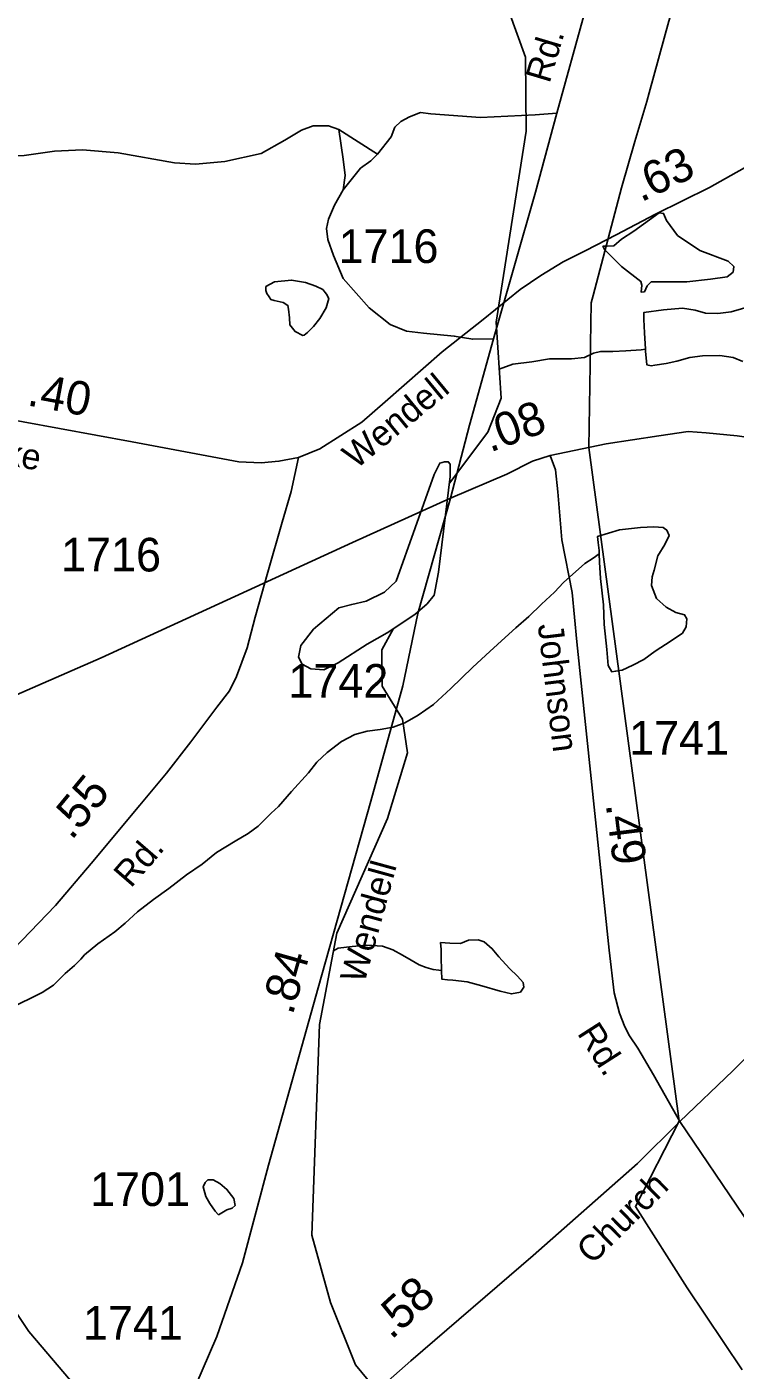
# Model space of a CAD drawing. Extents: x 2169602 to 2449496, y 721995 to 810662.
# Drawn here: x 2434102 to 2436737, y 782463 to 787456 of the extents above; entities that cross this region are included whole.
import ezdxf

# ---------------------------------------------------------------- set-up
doc = ezdxf.new("R2010")
doc.units = 0
doc.layers.add('Default', color=7, linetype='Continuous')

msp = doc.modelspace()

# ---------------------------------------------------------------- linework, layer by layer
at = {"layer": 'Default'}
msp.add_line((2435262.6, 787074.4), (2435406.4, 786983.1), dxfattribs=at)
for points in [[(2435677.9, 785704.1), (2435749.1, 785975.3), (2435837.9, 786296.2), (2435993.5, 786841.6), (2436074, 787135.2), (2436176.9, 787507.9), (2436625.7, 789115.5), (2436800.3, 789734), (2436941.7, 790250.1), (2437021.2, 790539.8), (2437032, 790572)], [(2435673.5, 785759.9), (2435817.3, 785949.4), (2435866.3, 786076.4), (2435847.4, 786358.8), (2435959.4, 787068.4), (2435957.3, 787343.9), (2435864.4, 787601.7), (2435878.4, 787909.8), (2435936.4, 788033.2), (2436068.5, 788142), (2436750.5, 788406.9), (2436990.4, 788549.6), (2437230.3, 788794), (2437462.4, 788936.9), (2437596.3, 788937.4), (2437803.2, 788877.6)], [(2436738.4, 788301.1), (2436684.1, 788111.1), (2436490.5, 787477.1), (2436416.7, 787210.9), (2436408.1, 787179.4), (2436364.2, 787029.8), (2436313.5, 786857.6), (2436209.2, 786458.2), (2436200.7, 786430.3), (2436193, 785892.4), (2436529.2, 783388.4), (2436366, 783071.5), (2436558.2, 782768.8), (2436762.8, 782464.2)], [(2437924.7, 787583), (2437869.8, 787564.5), (2437864.3, 787568.1), (2437818.4, 787539.4), (2437743.3, 787494.6), (2437610.1, 787403.6), (2436641.9, 786859.2), (2436440.9, 786759.7), (2436294.6, 786683.9), (2436181.9, 786625.2), (2436096.9, 786582.4), (2436014.5, 786532.3), (2435937.4, 786479.6), (2435798.9, 786368.9), (2435646.7, 786248.9), (2435435.1, 786063), (2435348.1, 785986.6), (2435191.9, 785888.4), (2435112.2, 785855.4)], [(2435406.4, 786983.1), (2435456.5, 787047), (2435470.2, 787083.5), (2435493.1, 787104), (2435525, 787122.3), (2435566.1, 787138.3), (2435604.8, 787133.7), (2435789.7, 787120), (2435992.7, 787129.1), (2436074, 787135.2)], [(2433585.7, 787060.7), (2433663.2, 787051.6), (2433809.3, 787012.8), (2433927.9, 786985.4), (2433987.2, 786974), (2434092.2, 786978.6), (2434204, 786994.5), (2434308.9, 786999.1), (2434441.3, 786987.7), (2434651.2, 786951.2), (2434728.7, 786946.6), (2434838.2, 786955.7), (2434972.9, 786985.4), (2435061.8, 787035.6), (2435123.4, 787072.1), (2435166.8, 787088.1), (2435223.8, 787088.1), (2435262.6, 787074.4)], [(2435262.6, 787074.4), (2435278.6, 786964.9), (2435285.4, 786903.3), (2435278.6, 786850.8)], [(2435278.6, 786850.8), (2435342.5, 786930.6), (2435381.3, 786958), (2435406.4, 786983.1)], [(2435278.6, 786850.8), (2435246.6, 786793.7), (2435223.8, 786741.3), (2435217, 786707), (2435221.5, 786666), (2435242.1, 786606.7), (2435278.4, 786521.6), (2435375, 786412.3), (2435453.1, 786349.9), (2435514.5, 786325.5), (2435577, 786317.7), (2435691.6, 786307), (2435760.9, 786295.3), (2435837.9, 786296.2)], [(2436359.6, 786696.7), (2436314.1, 786667.2), (2436285.5, 786642.8), (2436261.1, 786640.8), (2436244.8, 786640.8), (2436250.9, 786628.6), (2436314.1, 786565.5), (2436385.5, 786510.3), (2436389.4, 786496.2), (2436387.4, 786469.8), (2436399.6, 786471.8), (2436409.8, 786494.2), (2436424.1, 786508.5), (2436556.5, 786508.5), (2436644.6, 786518.1), (2436707.2, 786526.8), (2436729.7, 786545.1), (2436731.7, 786565.5), (2436711.3, 786585.8), (2436605.4, 786624.5), (2436522.8, 786681.1), (2436481.1, 786736.5), (2436470.9, 786762.9), (2436454.6, 786765), (2436359.6, 786696.7)], [(2434994.7, 786464.7), (2434990.4, 786476.7), (2434990.6, 786490.9), (2435022.6, 786508.8), (2435086.6, 786515.4), (2435138.5, 786505.9), (2435176.6, 786492), (2435202.6, 786480.3), (2435216.8, 786462.4), (2435224.6, 786446.2), (2435215.1, 786412.4), (2435191.6, 786372.1), (2435167.8, 786342), (2435145.8, 786319.8), (2435133.9, 786309.8), (2435128, 786309.5), (2435099.7, 786323.5), (2435079.8, 786349.3), (2435079.4, 786375.3), (2435074.9, 786407.2), (2435073, 786421.2), (2435054.8, 786431.3), (2435021.2, 786438.8), (2435009.1, 786443.1), (2435003.1, 786452.9), (2434994.7, 786464.7)], [(2436403.8, 786258.7), (2436399.3, 786318.7), (2436397.1, 786368.5), (2436396.7, 786394.5), (2436470.7, 786404.8), (2436540.6, 786411.3), (2436588.6, 786403.7), (2436626.5, 786392.2), (2436672.7, 786390.5), (2436722.5, 786396.8), (2436798.6, 786419)], [(2436403.8, 786258.7), (2436387.6, 786256.3), (2436329.6, 786252.1), (2436282, 786249.6), (2436236.1, 786249.2), (2436210.1, 786243.4), (2436175.8, 786227.1), (2436127.8, 786222.5), (2436046.2, 786221.9), (2435980.2, 786211.6), (2435910.1, 786203.1), (2435859.1, 786184.3)], [(2436766, 786213), (2436729.5, 786227), (2436679.8, 786234.5), (2436615.4, 786234.1), (2436567.9, 786227.9), (2436519.9, 786213.2), (2436479.9, 786205.1), (2436438.1, 786198.8), (2436424.1, 786196.9), (2436408.1, 786200.5), (2436403.6, 786250.6), (2436403.8, 786258.7)], [(2435112.2, 785855.4), (2435039.7, 785841.6), (2434973.1, 785836.3), (2434890.7, 785839.6), (2434493.1, 785913.4), (2434087.9, 785988.6), (2433872.4, 786027.4), (2433728.1, 786049.2), (2433613.4, 786060.4), (2433545.9, 786064.7), (2433437.7, 786049.1), (2433241.6, 786018.9), (2433032.8, 785975.9)], [(2438128, 785742.6), (2438055.5, 785728.7), (2437988.9, 785723.5), (2437906.5, 785726.8), (2437508.9, 785800.5), (2437103.8, 785875.7), (2436888.2, 785914.6), (2436743.9, 785936.4), (2436629.2, 785947.6), (2436561.8, 785951.9), (2436453.5, 785936.3), (2436257.4, 785906), (2436048.6, 785863.1)], [(2435112.2, 785855.4), (2435085.1, 785729.5), (2435051.5, 785615.5), (2434998.8, 785429), (2434951.3, 785261.6), (2434921, 785148.2), (2434882.1, 785042.1), (2434855.8, 784988), (2434808.3, 784927.4), (2434711.4, 784798.2), (2434621.1, 784682.2), (2434522.3, 784562.9), (2434340.4, 784346.1), (2434208.5, 784190.5), (2434020.7, 783995.5), (2433873.1, 783847.8), (2433712.2, 783688.3), (2433515.2, 783500.5)], [(2435676.4, 785784.4), (2435676.5, 785831.2), (2435669.5, 785839.9), (2435655.4, 785839.9), (2435637.9, 785834.7), (2435617.6, 785792.2), (2435476.3, 785396.1), (2435432.9, 785354.9), (2435364.6, 785321.6), (2435310.3, 785309.4), (2435263, 785297.1), (2435168.2, 785217.7), (2435121, 785157.1), (2435112.3, 785113.3), (2435126.3, 785087), (2435157.8, 785069.5), (2435206.9, 785066), (2435260.4, 785092.2), (2435368.1, 785162.3), (2435441.7, 785204.3), (2435545.1, 785272.6), (2435590.6, 785311.1), (2435616.9, 785344.4), (2435633.3, 785429.5), (2435676.4, 785784.4)], [(2436048.6, 785863.1), (2435983.3, 785841.6), (2435887.7, 785793.8), (2435677.9, 785704.1)], [(2436048.6, 785863.1), (2436069.1, 785809.4), (2436076.9, 785727.5), (2436091.6, 785549), (2436130.3, 785353.7), (2436147.4, 785170.5), (2436268, 784024.3), (2436287.1, 783865.5), (2436306.3, 783790.3), (2436326.7, 783738.9), (2436343.2, 783706), (2436374.8, 783659.8), (2436433.5, 783561), (2436531, 783387.6)], [(2438128, 785742.6), (2438101, 785616.7), (2438067.4, 785502.7), (2438014.6, 785316.2), (2437967.2, 785148.7), (2437936.9, 785035.4), (2437898, 784929.3), (2437871.6, 784875.2), (2437824.1, 784814.6), (2437727.3, 784685.4), (2437637, 784569.4), (2437538.1, 784450.1), (2437356.2, 784233.3), (2437224.4, 784077.7), (2437036.5, 783882.6), (2436888.9, 783735), (2436728.1, 783575.5), (2436531, 783387.6)], [(2435677.9, 785704.1), (2435313.7, 785539.7), (2434378.5, 785111), (2433994.1, 784943.4), (2433792.2, 784882.7), (2433598.1, 784818.3), (2433277.1, 784713.9), (2432979.2, 784608)], [(2434176.5, 781561), (2434272, 781670.2), (2434349.4, 781765.8), (2434442.7, 781900), (2434546.2, 782052.7), (2434703.6, 782344.7), (2434808.6, 782588.8), (2434904.4, 782862.6), (2435000.2, 783225.4), (2435185, 783884.8), (2435381.3, 784578.3), (2435499.9, 785007.3), (2435556, 785275.8), (2435677.9, 785704.1)], [(2436474.5, 785591.8), (2436468.5, 785595.5), (2436434.5, 785597.4), (2436384.5, 785594.9), (2436306.6, 785586.4), (2436224.5, 785561.8), (2436227, 785540), (2436230.9, 785510.1), (2436231.5, 785497.9)], [(2436474.5, 785591.8), (2436482.3, 785585.8), (2436490.9, 785565.8), (2436475.1, 785531.7), (2436449.3, 785489.7), (2436435.5, 785437.4), (2436427.7, 785411.5), (2436425.9, 785379.3), (2436444.1, 785331.5), (2436480.6, 785299.7), (2436516.3, 785280), (2436548.7, 785270.3), (2436556.7, 785256.5), (2436555.1, 785226.3), (2436540.9, 785202.5), (2436499.1, 785173.9), (2436439.2, 785135.5), (2436397.6, 785105.3), (2436356.2, 785083.2), (2436316.2, 785064.9), (2436292, 785060.8), (2436278.1, 785058.5), (2436263.9, 785082.5), (2436259.8, 785142.3), (2436249.1, 785234.4), (2436246.5, 785308.2), (2436235.6, 785406), (2436231.7, 785466.2), (2436231.5, 785497.9)], [(2436231.5, 785497.9), (2436209.2, 785481.8), (2436177.4, 785461.4), (2436098, 785391.1), (2436064.4, 785354.8), (2436016.6, 785310.5), (2435969, 785264.2), (2435921.1, 785221.9), (2435867.5, 785173.6), (2435809.9, 785121.1), (2435760.3, 785075), (2435678.7, 784996.5), (2435614.9, 784938), (2435557.3, 784897.6), (2435507.5, 784869.5), (2435464, 784852.9), (2435415.8, 784844.7), (2435368, 784838.2), (2435322.3, 784826), (2435272.3, 784799.5), (2435219, 784759.3), (2435181, 784722.8), (2435149.2, 784683), (2435085.7, 784614.4), (2435037.9, 784558.3), (2435010.2, 784534.1), (2434962.6, 784485.7), (2434924.7, 784457.4), (2434877.1, 784429.3), (2434807.2, 784386.7), (2434753.7, 784344.1), (2434696.1, 784303.7), (2434630.3, 784253.6), (2434572.4, 784212.8), (2434513, 784166.7), (2434467.2, 784124.5), (2434429.5, 784092.1), (2434365.7, 784047.8), (2434316.5, 784007.4), (2434302.2, 783991.2)], [(2435517.3, 782248.9), (2435324.3, 782482.5), (2435231.4, 782714), (2435162.3, 782964.7), (2435190.4, 783748.1), (2435255.4, 784087.9), (2435443.4, 784513.8), (2435517.3, 784758.3), (2435499.4, 784883.3), (2435423.4, 785006.2), (2435422.3, 785140.7), (2435465.9, 785220.4)], [(2435643.9, 783948.4), (2435633.9, 783950.3), (2435613.8, 783952.1), (2435587.5, 783959.7), (2435561.5, 783969.7), (2435531.3, 783987.6), (2435499.3, 784005.1), (2435463.3, 784025.1), (2435425.1, 784038.6), (2435365.4, 784042.3), (2435311.5, 784037.9), (2435259.4, 784031.6), (2435242.8, 784021.9)], [(2435643.9, 783948.4), (2435644.1, 783952.4), (2435643.3, 783994.2), (2435643.3, 784026.3), (2435641, 784052.2), (2435675.3, 784050.3), (2435714.9, 784048.7), (2435744.6, 784060.9), (2435781.1, 784063.1), (2435802.8, 784055.3), (2435833.4, 784029.6), (2435857.2, 783999.7), (2435897.6, 783955.8), (2435927.7, 783928.2), (2435947.6, 783904.5), (2435950.1, 783886.2), (2435938.2, 783868.2), (2435904.3, 783861.9), (2435862.3, 783871.5), (2435794, 783891.2), (2435740.3, 783907), (2435686.4, 783912.3), (2435666.3, 783914.5), (2435646.2, 783916.3), (2435643.9, 783948.4)], [(2434302.2, 783991.2), (2434278.4, 783967.3), (2434244.8, 783937), (2434200.7, 783894.6), (2434159, 783866.4), (2434117, 783846), (2434041.8, 783809.5), (2433967.9, 783774.8), (2433912.2, 783740.7), (2433852.3, 783698.2), (2433804.7, 783649.9), (2433753, 783607.7), (2433699.5, 783551.3), (2433612, 783472.5), (2433556.4, 783422.5), (2433498.6, 783365.9), (2433451.4, 783311.8), (2433415.7, 783253.5), (2433381.9, 783193.3), (2433347.9, 783128.5)], [(2433515.2, 783500.5), (2433751.8, 783150.3), (2433949.7, 782843.1), (2434108.9, 782606.6), (2434263.6, 782424.6), (2434411.5, 782279), (2434573, 782122), (2434871, 781833.1), (2435107.7, 781565.4), (2435415.5, 781299.2), (2435626.8, 781130.3), (2435694.5, 781060.2), (2435810.4, 780938.4), (2436204, 780508.9), (2436235.5, 780478.6)], [(2436531, 783387.6), (2436374, 783230.8), (2435985, 782889.6), (2435530.1, 782498.3), (2435298, 782293.5), (2434972.7, 782009.2), (2434836.2, 781881.8), (2434589.9, 781678.2), (2434481.3, 781599.7), (2434440.4, 781579.2), (2434385.8, 781561), (2434319.8, 781542.8), (2434295.6, 781544.1), (2434176.5, 781561)], [(2436531, 783387.6), (2436767.6, 783037.4), (2436965.5, 782730.3), (2437124.8, 782493.7), (2437279.5, 782311.7), (2437427.3, 782166.1), (2437588.8, 782009.2), (2437886.9, 781720.3), (2438123.5, 781452.6), (2438431.3, 781186.4), (2438642.6, 781017.5), (2438710.4, 780947.4), (2438826.2, 780825.6), (2439219.8, 780396), (2439251.4, 780365.8)], [(2434814.5, 783040.9), (2434845.8, 783058.9), (2434866.1, 783065.1), (2434876.2, 783075.4), (2434872.1, 783101.2), (2434845.8, 783135.1), (2434819.8, 783156.9), (2434795.2, 783170.8), (2434775.3, 783170.5), (2434765.5, 783160.7), (2434757.7, 783144.4), (2434767.9, 783108.4), (2434781.9, 783082.7), (2434802.4, 783054.5), (2434814.5, 783040.9)]]:
    msp.add_lwpolyline(points, dxfattribs=at)

# ---------------------------------------------------------------- texts
for s, height, rotation, p in [('Rd.', 95, 73.3949, (2436046.1, 787243.4)), ('.63', 125, 25.7239, (2436386.8, 786803.1)), ('.40', 125, 349.4864, (2434099.3, 786050)), ('Wendell', 95, 39.4684, (2435326.3, 785809.5)), ('.08', 125, 20.4418, (2435825.3, 785873.6)), ('Lake', 95, 349.8188, (2433874.1, 785855.2)), ('Johnson', 95, 276.9748, (2436002.2, 785233.5)), ('.55', 125, 50.4898, (2434268.1, 784429.7)), ('.49', 125, 276.9748, (2436255.4, 784566.4)), ('Rd.', 95, 49.1734, (2434488.7, 784252.5)), ('Wendell', 95, 74.6401, (2435357.1, 783897.1)), ('.84', 125, 74.2041, (2435090.4, 783779.8)), ('Rd.', 95, 302.6718, (2436147, 783715.3)), ('Church', 95, 44.7297, (2436204.5, 782852.5)), ('.58', 125, 42.3295, (2435457.6, 782573.7))]:
    msp.add_text(s, height=height, rotation=rotation, dxfattribs=at).set_placement(p)
for s, p in [('1716', (2435261.3, 786578.6)), ('1716', (2434229, 785432)), ('1742', (2435074.7, 784962.8)), ('1741', (2436342.4, 784751.4)), ('1701', (2434337, 783073.4)), ('1741', (2434310.3, 782576.3))]:
    msp.add_text(s, height=125, dxfattribs=at).set_placement(p)

doc.saveas('drawing.dxf')
